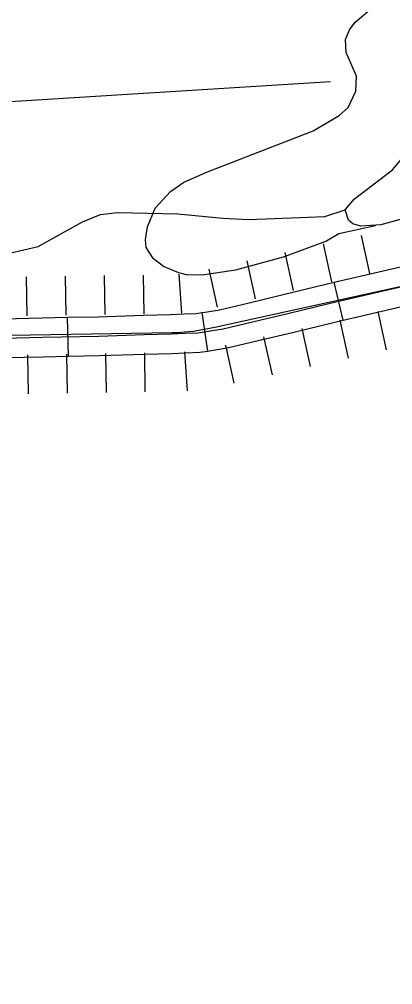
# Model space of a CAD drawing. Extents: x -19 to 366, y -4 to 359.
# Drawn here: x 164.543 to 164.816, y 176.331 to 177.035 of the extents above; entities that cross this region are included whole.
import ezdxf

# ---------------------------------------------------------------- set-up
doc = ezdxf.new("R2010")
doc.units = 0
for name, color, linetype in [('R_Axis Annot', 7, 'Continuous'), ('R_Proposed Const Limits', 7, 'Continuous'), ('R_ROW Annot', 7, 'Continuous'), ('R_Temp Easement', 7, 'Continuous'), ('Sheet Fence', 7, 'Continuous'), ('T_Vehicle Path Lt Major', 7, 'Continuous')]:
    doc.layers.add(name, color=color, linetype=linetype)

msp = doc.modelspace()

# ---------------------------------------------------------------- linework, layer by layer
at = {"layer": 'R_Axis Annot'}
msp.add_lwpolyline([(164.50936, 176.97367), (164.77042, 176.98994)], dxfattribs=at)
at = {"layer": 'R_Proposed Const Limits'}
for p, q in [((164.79258, 176.87743), (164.79869, 176.84969)), ((164.76484, 176.87132), (164.77095, 176.84358)), ((164.76484, 176.87132), (164.77095, 176.84358)), ((164.7371, 176.86521), (164.74321, 176.83747)), ((164.70935, 176.8591), (164.71546, 176.83135)), ((164.54846, 176.84726), (164.54893, 176.81885)), ((164.57686, 176.84773), (164.57733, 176.81933)), ((164.60527, 176.8482), (164.60574, 176.8198)), ((164.60527, 176.8482), (164.60574, 176.8198)), ((164.63367, 176.84867), (164.63414, 176.82027)), ((164.65973, 176.84928), (164.66176, 176.82094)), ((164.68161, 176.85299), (164.68772, 176.82524)), ((164.68161, 176.85299), (164.68772, 176.82524)), ((164.80481, 176.82194), (164.81092, 176.7942)), ((164.77706, 176.81583), (164.78317, 176.78809)), ((164.77706, 176.81583), (164.78317, 176.78809)), ((164.74932, 176.80972), (164.75543, 176.78198)), ((164.72157, 176.80361), (164.72768, 176.77587)), ((164.5778, 176.79092), (164.57828, 176.76252)), ((164.60621, 176.79139), (164.60668, 176.76299)), ((164.60621, 176.79139), (164.60668, 176.76299)), ((164.63461, 176.79186), (164.63509, 176.76346)), ((164.66379, 176.79261), (164.66582, 176.76427)), ((164.69383, 176.7975), (164.69994, 176.76976)), ((164.69383, 176.7975), (164.69994, 176.76976)), ((164.5494, 176.79045), (164.54987, 176.76204))]:
    msp.add_line(p, q, dxfattribs=at)
msp.add_lwpolyline([(164.93157, 176.86441), (164.68597, 176.81031), (164.67035, 176.80741), (164.66374, 176.80685), (164.6594, 176.80653), (164.65486, 176.80641), (164.5221, 176.8042), (164.51925, 176.80469), (164.51699, 176.80444), (164.51546, 176.80477), (164.51341, 176.80396), (164.51099, 176.80256), (164.508, 176.80115), (164.50558, 176.79957), (164.50392, 176.79819), (164.50133, 176.79585), (164.49932, 176.79314), (164.49733, 176.79005), (164.49573, 176.7864), (164.49378, 176.7816), (164.49168, 176.77529), (164.40885, 176.42276), (164.39168, 176.33828), (164.38969, 176.32818)], dxfattribs=at)
at = {"layer": 'R_ROW Annot'}
for p, q in [((164.77952, 176.81571), (164.77307, 176.84338)), ((164.68096, 176.7932), (164.67674, 176.82129)), ((164.57924, 176.78942), (164.57866, 176.81782))]:
    msp.add_line(p, q, dxfattribs=at)
for points in [[(164.77307, 176.84338), (164.80861, 176.85166), (164.8499, 176.86117), (164.87051, 176.86595)], [(164.51821, 176.8016), (164.52141, 176.80252), (164.53228, 176.80259), (164.56056, 176.80324), (164.60138, 176.80408), (164.63444, 176.80518), (164.65426, 176.80571), (164.66415, 176.80619), (164.67376, 176.80648), (164.68111, 176.80758), (164.69209, 176.80936), (164.71335, 176.81442), (164.7392, 176.82056), (164.77016, 176.82812), (164.81181, 176.83783), (164.85309, 176.84733)], [(164.67674, 176.82129), (164.67892, 176.82162), (164.68931, 176.8233), (164.71007, 176.82824), (164.73587, 176.83437), (164.76687, 176.84193), (164.77307, 176.84338)], [(164.77952, 176.81571), (164.81502, 176.82399), (164.85629, 176.83349), (164.87692, 176.83827)], [(164.57866, 176.81782), (164.601, 176.81828), (164.63401, 176.81938), (164.65373, 176.81991), (164.66359, 176.82039), (164.67249, 176.82065), (164.67674, 176.82129)], [(164.47907, 176.78466), (164.48098, 176.79416), (164.48259, 176.79996), (164.48331, 176.80228), (164.48858, 176.81194), (164.498, 176.81448), (164.51937, 176.81671), (164.53207, 176.81679), (164.56025, 176.81744), (164.57866, 176.81782)], [(164.68096, 176.7932), (164.6833, 176.79355), (164.69488, 176.79542), (164.71664, 176.8006), (164.74252, 176.80675), (164.77346, 176.8143), (164.77952, 176.81571)], [(164.57924, 176.78942), (164.60177, 176.78988), (164.63486, 176.79098), (164.6548, 176.79151), (164.66471, 176.792), (164.67503, 176.79231), (164.68096, 176.7932)], [(164.50693, 176.77907), (164.50852, 176.78701), (164.52094, 176.78831), (164.53249, 176.78839), (164.56087, 176.78904), (164.57924, 176.78942)]]:
    msp.add_lwpolyline(points, dxfattribs=at)
at = {"layer": 'R_Temp Easement'}
for points in [[(165.00522, 177.00735), (164.99173, 176.9956), (164.97338, 176.98162), (164.93477, 176.95456), (164.91294, 176.93651), (164.89536, 176.92236), (164.87017, 176.90933), (164.85764, 176.90424), (164.84852, 176.89868), (164.83411, 176.89277), (164.80689, 176.88519), (164.79235, 176.88421), (164.78662, 176.88613), (164.78352, 176.8887), (164.78104, 176.89622), (164.78783, 176.90418), (164.81543, 176.92543), (164.85372, 176.97125), (164.87136, 176.98995), (164.88566, 177.00666), (164.94229, 177.06645)], [(164.52811, 176.86496), (164.53634, 176.86452), (164.5572, 176.86946), (164.58944, 176.88743), (164.60254, 176.89273), (164.61517, 176.89422), (164.65909, 176.89337), (164.69172, 176.89011), (164.71067, 176.88912), (164.76623, 176.89144), (164.78104, 176.89622)]]:
    msp.add_lwpolyline(points, dxfattribs=at)
at = {"layer": 'Sheet Fence'}
for points in [[(168.79024, 2.24423), (168.56072, 10.86154), (168.3304, 19.47898), (168.09927, 28.09654), (167.86734, 36.71424), (167.63461, 45.33207), (167.40109, 53.95003), (167.16676, 62.56812), (166.93164, 71.18634), (166.69573, 79.80469), (166.45902, 88.42317), (166.22151, 97.04178), (165.98322, 105.66053), (165.74413, 114.27941), (165.50426, 122.89842), (165.26359, 131.51756), (165.02214, 140.13684), (164.7799, 148.75625), (164.53687, 157.3758), (164.29307, 165.99547), (164.04847, 174.61528), (163.8031, 183.23523), (163.55694, 191.85531), (163.31001, 200.47553), (163.06229, 209.09588), (162.8138, 217.71636), (162.56453, 226.33698), (162.31449, 234.95774), (162.06367, 243.57863), (161.81208, 252.19966), (161.55972, 260.82082), (161.30659, 269.44212), (161.05269, 278.06356), (160.79802, 286.68514), (160.54258, 295.30685), (160.28638, 303.9287), (160.02941, 312.55068), (159.77168, 321.1728), (159.51318, 329.79507), (159.25393, 338.41747), (158.99391, 347.04)], [(0, 172.2839), (7.1335, 172.2883), (14.26699, 172.30153), (21.40046, 172.32356), (28.53389, 172.35442), (35.66729, 172.39408), (42.80062, 172.44256), (49.9339, 172.49986), (57.06709, 172.56597), (64.2002, 172.6409), (71.33321, 172.72464), (78.46611, 172.81719), (85.59889, 172.91856), (92.73155, 173.02874), (99.86406, 173.14774), (106.99641, 173.27555), (114.12861, 173.41217), (121.26063, 173.5576), (128.39246, 173.71185), (135.5241, 173.87492), (142.65553, 174.04679), (149.78674, 174.22748), (156.91773, 174.41697), (164.04847, 174.61528), (171.17897, 174.82241), (178.3092, 175.03834), (185.43916, 175.26308), (192.56884, 175.49664), (199.69822, 175.739), (206.8273, 175.99017), (213.95607, 176.25015), (221.0845, 176.51895), (228.2126, 176.79655), (235.34035, 177.08295), (242.46774, 177.37817), (249.59476, 177.68219), (256.7214, 177.99502), (263.84765, 178.31666), (270.97349, 178.6471), (278.09893, 178.98634), (285.22393, 179.33439), (292.3485, 179.69125), (299.47263, 180.05691), (306.59629, 180.43137), (313.71949, 180.81463), (320.84221, 181.2067), (327.96444, 181.60757), (335.08617, 182.01724), (342.20739, 182.4357)]]:
    msp.add_spline(points, degree=3, dxfattribs=at)
at = {"layer": 'T_Vehicle Path Lt Major'}
msp.add_lwpolyline([(164.80312, 176.88451), (164.77642, 176.87864), (164.76729, 176.87346), (164.73583, 176.86177), (164.70109, 176.85226), (164.67678, 176.84855), (164.66542, 176.8488), (164.65971, 176.85034), (164.64861, 176.85477), (164.64126, 176.86044), (164.63593, 176.86883), (164.63539, 176.87469), (164.63703, 176.88384), (164.64252, 176.89745), (164.65373, 176.90952), (164.66338, 176.91643), (164.68058, 176.92393), (164.75771, 176.95377), (164.77669, 176.96511), (164.78315, 176.97098), (164.78888, 176.9829), (164.78934, 176.99372), (164.78168, 177.01095), (164.78122, 177.0206), (164.78405, 177.0277), (164.78826, 177.03313), (164.80508, 177.04725)], dxfattribs=at)

doc.saveas('drawing.dxf')
